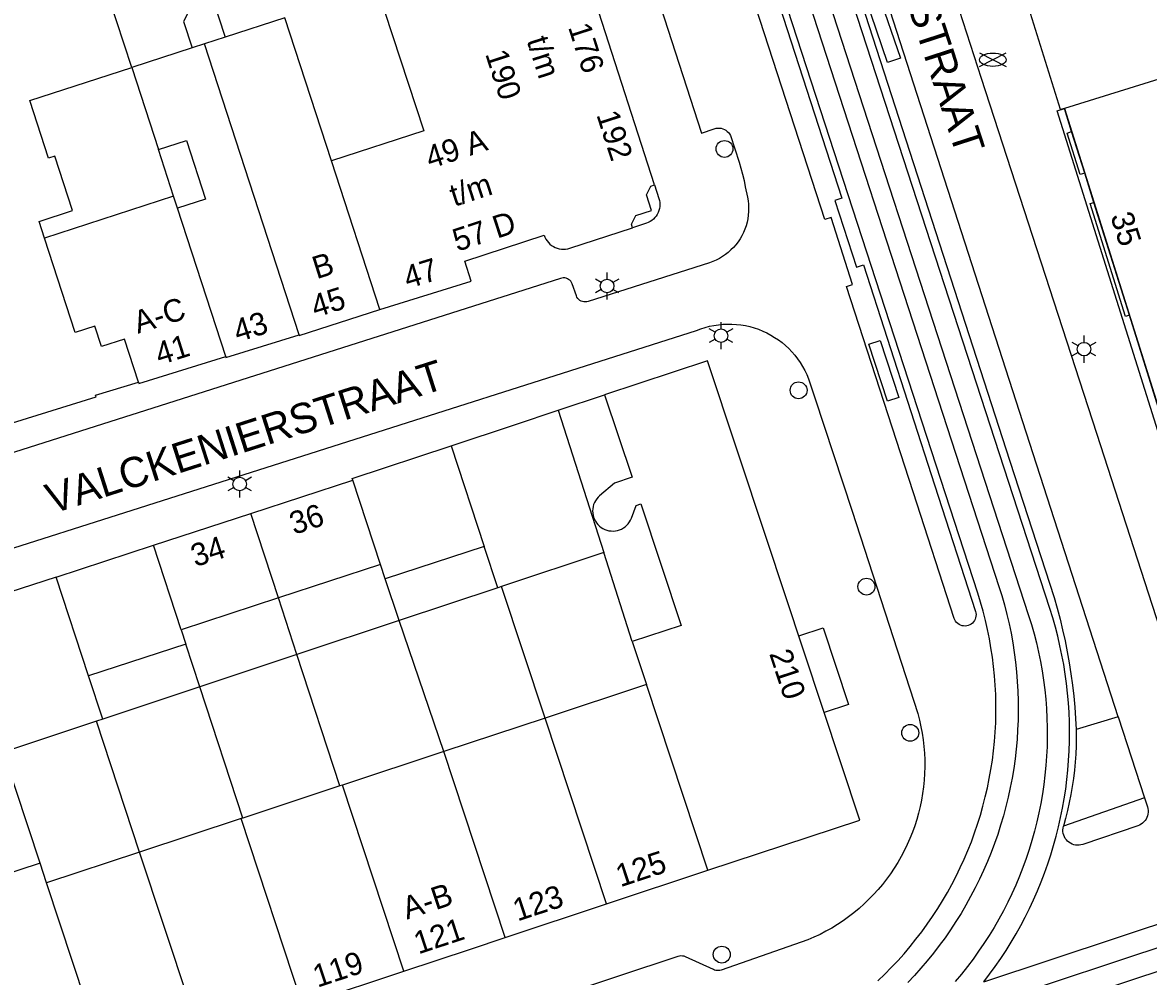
# Model space of a CAD drawing. Extents: x 122462 to 123306, y 485548 to 486417.
# Drawn here: x 122513.2 to 122587.9, y 486103.4 to 486166.7 of the extents above; entities that cross this region are included whole.
import ezdxf

# ---------------------------------------------------------------- set-up
doc = ezdxf.new("R2010")
doc.units = 0
for name, color, linetype in [('B-WE-IE-MEUBILAIR_WEGMEUBILAIR_VERKEERSBORD-S', 7, 'Continuous'), ('Level 1', 7, 'Continuous'), ('Level 10', 7, 'Continuous'), ('Level 11', 7, 'Continuous'), ('Level 17', 7, 'Continuous'), ('Level 19', 7, 'Continuous'), ('Level 22', 7, 'Continuous'), ('Level 37', 7, 'Continuous'), ('Level 4', 7, 'Continuous'), ('Level 44', 7, 'Continuous'), ('Level 50', 7, 'Continuous'), ('Level 52', 7, 'Continuous'), ('Level 53', 7, 'Continuous'), ('N werkgrens', 7, 'Continuous'), ('N-WE-AL-T25', 7, 'Continuous'), ('N-WE-GR-BOOM_DOORWORTELBARE RUIMTE-G', 7, 'Continuous')]:
    doc.layers.add(name, color=color, linetype=linetype)

msp = doc.modelspace()

# ---------------------------------------------------------------- linework, layer by layer
at = {"layer": 'Level 1'}
for p, q in [((122520.453, 486163.738), (122516.571, 486175.67)), ((122533.713, 486157.542), (122530.622, 486167.041)), ((122524.464, 486165.044), (122520.453, 486163.738)), ((122520.453, 486163.738), (122522.227, 486158.284)), ((122582.832, 486159.479), (122582.347, 486161.021)), ((122583.699, 486156.722), (122582.832, 486159.479)), ((122584.308, 486154.786), (122583.699, 486156.722)), ((122523.223, 486155.2), (122514.664, 486152.414)), ((122523.484, 486154.399), (122523.223, 486155.2)), ((122586.662, 486147.297), (122584.308, 486154.786)), ((122541.66, 486138.63), (122543.847, 486131.945)), ((122528.36, 486134.14), (122535.127, 486136.353)), ((122521.908, 486132.032), (122528.36, 486134.14)), ((122515.449, 486129.92), (122521.908, 486132.032)), ((122543.847, 486131.945), (122537.277, 486129.797)), ((122536.96, 486130.746), (122530.194, 486128.534)), ((122537.277, 486129.797), (122536.96, 486130.746)), ((122517.595, 486123.363), (122515.449, 486129.92)), ((122530.194, 486128.534), (122523.741, 486126.425)), ((122523.741, 486126.425), (122524.052, 486125.474)), ((122553.665, 486125.632), (122554.608, 486122.781)), ((122524.052, 486125.474), (122517.595, 486123.363)), ((122554.608, 486122.781), (122547.883, 486120.557)), ((122547.883, 486120.557), (122541.157, 486118.334)), ((122541.157, 486118.334), (122534.432, 486116.111)), ((122534.273, 486116.058), (122527.827, 486113.927)), ((122534.432, 486116.111), (122534.273, 486116.058)), ((122527.706, 486113.887), (122520.981, 486111.664)), ((122527.827, 486113.927), (122527.706, 486113.887)), ((122520.981, 486111.664), (122514.806, 486109.622)), ((122514.37, 486110.938), (122508.193, 486108.896)), ((122514.806, 486109.622), (122514.37, 486110.938)), ((122551.96, 486108.225), (122558.679, 486110.459)), ((122545.239, 486105.989), (122551.96, 486108.225)), ((122531.788, 486101.542), (122538.514, 486103.763))]:
    msp.add_line(p, q, dxfattribs=at)
for points in [[(122582.347, 486161.021), (122582.09, 486160.939), (122573.029, 486189.988)], [(122536.727, 486169.039), (122539.836, 486159.534), (122533.713, 486157.542)], [(122525.613, 486168.937), (122524.866, 486168.694), (122523.896, 486166.789), (122524.464, 486165.044)], [(122536.92, 486147.679), (122542.986, 486149.55), (122542.551, 486150.88), (122547.824, 486152.605), (122547.875, 486152.473), (122547.939, 486152.347), (122548.016, 486152.228), (122548.105, 486152.119), (122548.205, 486152.019), (122548.315, 486151.93), (122548.434, 486151.853), (122548.56, 486151.789), (122548.692, 486151.739), (122548.829, 486151.702), (122548.969, 486151.681), (122549.11, 486151.674), (122549.251, 486151.681), (122549.391, 486151.704), (122549.527, 486151.741), (122553.696, 486153.104), (122553.618, 486153.343), (122553.907, 486153.906), (122554.954, 486154.248), (122554.616, 486155.285), (122554.915, 486155.865), (122555.152, 486155.942), (122551.447, 486167.4)], [(122514.664, 486152.414), (122514.306, 486153.516), (122516.52, 486154.236), (122515.345, 486157.847), (122514.938, 486157.715), (122513.694, 486161.539), (122520.453, 486163.738)], [(122522.227, 486158.284), (122524.087, 486158.889), (122525.35, 486155.006), (122523.484, 486154.399)], [(122531.561, 486145.991), (122531.57, 486145.959), (122536.92, 486147.679)], [(122590.431, 486135.31), (122588.712, 486140.776), (122586.662, 486147.297)], [(122526.69, 486144.548), (122526.709, 486144.479), (122531.561, 486145.991)], [(122520.902, 486142.855), (122520.929, 486142.759), (122526.69, 486144.548)], [(122558.679, 486110.459), (122568.779, 486113.779), (122562.578, 486132.488), (122558.67, 486144.279), (122551.84, 486142.019)], [(122502.959, 486137.273), (122508.58, 486139.009), (122508.604, 486138.938), (122518.09, 486141.87), (122518.055, 486141.989), (122520.902, 486142.855)], [(122551.84, 486142.019), (122553.658, 486136.542), (122552.49, 486136.155), (122551.505, 486135.313), (122551.402, 486135.215), (122551.31, 486135.106), (122551.23, 486134.988), (122551.163, 486134.863), (122551.11, 486134.73), (122551.072, 486134.593), (122551.048, 486134.453), (122551.039, 486134.311), (122551.046, 486134.169), (122551.068, 486134.028), (122551.104, 486133.89), (122551.156, 486133.757), (122551.221, 486133.631), (122551.299, 486133.512), (122551.389, 486133.402), (122551.491, 486133.302), (122551.603, 486133.214), (122551.724, 486133.138), (122551.852, 486133.076), (122551.985, 486133.028), (122552.124, 486132.994), (122552.265, 486132.975), (122552.407, 486132.971), (122552.549, 486132.983), (122552.689, 486133.01), (122552.825, 486133.051), (122552.956, 486133.107), (122553.08, 486133.176), (122553.197, 486133.259), (122553.303, 486133.353), (122553.399, 486133.458), (122553.484, 486133.573), (122553.555, 486133.696), (122553.613, 486133.826), (122553.939, 486134.678), (122554.242, 486134.779), (122556.917, 486126.71), (122553.665, 486125.632)], [(122535.127, 486136.353), (122535.09, 486136.459), (122541.66, 486138.63)], [(122538.514, 486103.763), (122542.929, 486105.219), (122545.239, 486105.989)]]:
    msp.add_lwpolyline(points, dxfattribs=at)
at = {"layer": 'Level 10'}
for points in [[(122593.88, 486122.67), (122581.87, 486160.871), (122582.347, 486161.021), (122593.17, 486126.596), (122609.476, 486131.683), (122610.508, 486128.398), (122636.017, 486136.87), (122635.639, 486138.009), (122641.442, 486139.936), (122641.82, 486138.797), (122654.062, 486142.863), (122653.684, 486144.002), (122661.008, 486146.434), (122661.386, 486145.295), (122666.224, 486146.902)], [(122553.696, 486153.104), (122553.618, 486153.343), (122553.907, 486153.906), (122554.954, 486154.248), (122554.616, 486155.285), (122554.915, 486155.865), (122555.152, 486155.942), (122555.444, 486155.039), (122555.479, 486154.908), (122555.5, 486154.774), (122555.507, 486154.638), (122555.5, 486154.502), (122555.479, 486154.368), (122555.444, 486154.237), (122555.395, 486154.11), (122555.333, 486153.989), (122555.259, 486153.875), (122555.174, 486153.77), (122555.078, 486153.673), (122554.973, 486153.588), (122554.859, 486153.514), (122554.738, 486153.452), (122554.611, 486153.403), (122553.696, 486153.104)]]:
    msp.add_lwpolyline(points, dxfattribs=at)
at = {"layer": 'Level 11'}
msp.add_lwpolyline([(122564.728, 486126.008), (122566.338, 486126.542), (122568.021, 486121.465), (122566.411, 486120.931)], dxfattribs=at)
at = {"layer": 'Level 17'}
for p, q in [((122515.449, 486129.92), (122508.799, 486127.749)), ((122585.928, 486120.64), (122583.131, 486119.791)), ((122585.928, 486120.64), (122587.665, 486115.264)), ((122587.665, 486115.264), (122582.281, 486113.381))]:
    msp.add_line(p, q, dxfattribs=at)
for points in [[(122590.174, 486121.943), (122584.499, 486139.44), (122576.84, 486162.998), (122570.999, 486181.078), (122570.636, 486182.152), (122570.261, 486183.222), (122569.874, 486184.288), (122569.474, 486185.35), (122569.063, 486186.406), (122568.64, 486187.459), (122568.205, 486188.506), (122567.839, 486189.363), (122567.464, 486190.216), (122567.082, 486191.066), (122554.438, 486218.823), (122554.337, 486219.064)], [(122563.721, 486183.981), (122578.731, 486137.611), (122581.661, 486128.561), (122581.867, 486127.847), (122582.058, 486127.129), (122582.234, 486126.407), (122582.395, 486125.682), (122582.541, 486124.954), (122582.672, 486124.222), (122582.787, 486123.488), (122582.886, 486122.752), (122582.971, 486122.014), (122583.04, 486121.274), (122583.093, 486120.533), (122583.131, 486119.791)], [(122550.587, 486183.123), (122558.276, 486159.379), (122559.118, 486159.673), (122559.229, 486159.702), (122559.342, 486159.717), (122559.457, 486159.717), (122559.57, 486159.701), (122559.681, 486159.671), (122559.786, 486159.627), (122559.885, 486159.569), (122559.976, 486159.498), (122560.056, 486159.417), (122560.125, 486159.325), (122560.181, 486159.226), (122560.758, 486157.452), (122560.884, 486157.051), (122560.994, 486156.646), (122561.09, 486156.238), (122561.169, 486155.825), (122561.311, 486155.129), (122561.353, 486154.894), (122561.38, 486154.656), (122561.392, 486154.417), (122561.388, 486154.177), (122561.37, 486153.939), (122561.336, 486153.701), (122561.287, 486153.467), (122561.223, 486153.236), (122561.145, 486153.01), (122561.053, 486152.789), (122560.946, 486152.575), (122560.826, 486152.367), (122560.694, 486152.168), (122560.548, 486151.978), (122560.391, 486151.797), (122560.223, 486151.627), (122560.045, 486151.467), (122559.856, 486151.32), (122559.659, 486151.184), (122559.453, 486151.062), (122559.24, 486150.953), (122559.02, 486150.857), (122558.795, 486150.776), (122550.741, 486148.21), (122550.649, 486148.185), (122550.554, 486148.174), (122550.458, 486148.178), (122550.365, 486148.198), (122550.275, 486148.232), (122550.192, 486148.28), (122550.118, 486148.341), (122550.055, 486148.412), (122550.003, 486148.493), (122549.965, 486148.581), (122549.677, 486149.381), (122549.639, 486149.467), (122549.588, 486149.546), (122549.524, 486149.616), (122549.45, 486149.675), (122549.368, 486149.721), (122549.28, 486149.753), (122549.187, 486149.771), (122549.093, 486149.774), (122548.999, 486149.761), (122548.909, 486149.734), (122508.333, 486136.828)], [(122575.767, 486126.669), (122575.662, 486126.673), (122575.558, 486126.691), (122575.458, 486126.723), (122575.363, 486126.769), (122575.276, 486126.829), (122575.198, 486126.899), (122575.13, 486126.981), (122575.075, 486127.07), (122575.033, 486127.167), (122572.308, 486135.574), (122567.887, 486149.212), (122568.291, 486149.343), (122566.865, 486153.789), (122566.447, 486153.653), (122557.301, 486181.861)], [(122558.761, 486182.321), (122567.578, 486155.067), (122567.112, 486154.916), (122568.542, 486150.49), (122569.01, 486150.641), (122573.739, 486136.028), (122576.453, 486127.639), (122576.477, 486127.536), (122576.487, 486127.431), (122576.481, 486127.326), (122576.461, 486127.223), (122576.427, 486127.123), (122576.378, 486127.029), (122576.318, 486126.943), (122576.245, 486126.866), (122576.163, 486126.801), (122576.072, 486126.747), (122575.974, 486126.707), (122575.872, 486126.681), (122575.767, 486126.669)], [(122585.928, 486120.64), (122580.285, 486138.104), (122567.151, 486178.751)], [(122583.699, 486156.722), (122583.393, 486156.627), (122582.536, 486159.387), (122582.832, 486159.479)], [(122586.662, 486147.297), (122586.402, 486147.215), (122584.051, 486154.705), (122584.308, 486154.786)], [(122501.77, 486128.417), (122557.938, 486146.289), (122558.219, 486146.396), (122558.505, 486146.487), (122558.795, 486146.563), (122559.09, 486146.624), (122559.387, 486146.668), (122559.686, 486146.697), (122559.986, 486146.71), (122560.286, 486146.708), (122560.586, 486146.689), (122560.885, 486146.654), (122561.181, 486146.604), (122561.474, 486146.537), (122561.763, 486146.456), (122562.047, 486146.359), (122562.326, 486146.247), (122562.599, 486146.121), (122562.864, 486145.98), (122563.122, 486145.826), (122563.371, 486145.658), (122563.61, 486145.477), (122563.84, 486145.283), (122564.06, 486145.078), (122564.268, 486144.861), (122564.464, 486144.634), (122564.648, 486144.396), (122564.819, 486144.149), (122564.976, 486143.893), (122565.12, 486143.63)], [(122565.12, 486143.63), (122565.25, 486143.359), (122565.365, 486143.081), (122565.466, 486142.798), (122565.779, 486141.805), (122568.271, 486134.294), (122572.619, 486120.852), (122572.732, 486120.421), (122572.829, 486119.987), (122572.911, 486119.549), (122572.977, 486119.108), (122573.028, 486118.666), (122573.063, 486118.222), (122573.082, 486117.777), (122573.085, 486117.332), (122573.073, 486116.886), (122573.045, 486116.442), (122573.001, 486115.999), (122572.942, 486115.557), (122572.867, 486115.118), (122572.777, 486114.682), (122572.671, 486114.25), (122572.55, 486113.821), (122572.414, 486113.397), (122572.263, 486112.978), (122572.097, 486112.565), (122571.916, 486112.158), (122571.722, 486111.757), (122571.513, 486111.364), (122571.291, 486110.978), (122571.055, 486110.6), (122570.805, 486110.231), (122570.543, 486109.871), (122570.269, 486109.52), (122569.982, 486109.18), (122569.683, 486108.849), (122569.373, 486108.53), (122569.051, 486108.222), (122568.719, 486107.925), (122568.377, 486107.64), (122568.025, 486107.368), (122567.663, 486107.108), (122567.292, 486106.861), (122566.913, 486106.627), (122566.526, 486106.407), (122566.131, 486106.201), (122565.729, 486106.009), (122565.321, 486105.831), (122559.577, 486103.839), (122559.491, 486103.816), (122559.403, 486103.803), (122559.314, 486103.802), (122559.226, 486103.812), (122559.139, 486103.832), (122559.056, 486103.864), (122557.204, 486104.711), (122557.107, 486104.747), (122557.006, 486104.768), (122556.902, 486104.774), (122556.799, 486104.764), (122556.699, 486104.74), (122516.8, 486091.515)], [(122583.131, 486119.791), (122583.135, 486119.25), (122583.125, 486118.709), (122583.102, 486118.169), (122583.065, 486117.629), (122583.014, 486117.091), (122582.95, 486116.554), (122582.872, 486116.018), (122582.78, 486115.485), (122582.675, 486114.955), (122582.557, 486114.427), (122582.426, 486113.902), (122582.281, 486113.381)], [(122587.665, 486115.264), (122587.859, 486114.664), (122587.889, 486114.548), (122587.905, 486114.43), (122587.907, 486114.31), (122587.894, 486114.191), (122587.867, 486114.074), (122587.826, 486113.962), (122587.773, 486113.855), (122587.706, 486113.755), (122587.629, 486113.664), (122587.541, 486113.583), (122587.444, 486113.513), (122587.339, 486113.455), (122587.228, 486113.41), (122583.567, 486112.172), (122583.451, 486112.141), (122583.332, 486112.123), (122583.212, 486112.12), (122583.093, 486112.131), (122582.976, 486112.157), (122582.862, 486112.196), (122582.755, 486112.249), (122582.654, 486112.314), (122582.562, 486112.391), (122582.479, 486112.478), (122582.408, 486112.575), (122582.349, 486112.679), (122582.302, 486112.79), (122582.27, 486112.905), (122582.251, 486113.024), (122582.247, 486113.144), (122582.257, 486113.263), (122582.281, 486113.381)]]:
    msp.add_lwpolyline(points, dxfattribs=at)
at = {"layer": 'Level 19'}
for p, q in [((122523.223, 486155.2), (122522.227, 486158.284)), ((122548.752, 486140.992), (122551.774, 486131.545)), ((122544.742, 486129.206), (122543.847, 486131.945)), ((122551.774, 486131.545), (122544.995, 486129.291)), ((122553.665, 486125.632), (122551.774, 486131.545)), ((122538.212, 486127.035), (122537.277, 486129.797)), ((122544.742, 486129.206), (122538.212, 486127.035)), ((122544.995, 486129.291), (122544.742, 486129.206)), ((122547.883, 486120.557), (122544.995, 486129.291)), ((122531.422, 486124.777), (122530.194, 486128.534)), ((122538.212, 486127.035), (122531.422, 486124.777)), ((122541.157, 486118.334), (122538.212, 486127.035)), ((122524.98, 486122.635), (122524.052, 486125.474)), ((122531.422, 486124.777), (122524.98, 486122.635)), ((122534.273, 486116.058), (122531.422, 486124.777)), ((122518.534, 486120.491), (122517.595, 486123.363)), ((122524.98, 486122.635), (122518.534, 486120.491)), ((122527.827, 486113.927), (122524.98, 486122.635)), ((122518.534, 486120.491), (122518.11, 486120.35)), ((122518.11, 486120.35), (122511.943, 486118.299)), ((122520.981, 486111.664), (122518.11, 486120.35)), ((122514.37, 486110.938), (122511.943, 486118.299))]:
    msp.add_line(p, q, dxfattribs=at)
at = {"layer": 'Level 22'}
for p, q in [((122548.752, 486140.992), (122551.84, 486142.019)), ((122541.66, 486138.63), (122545.864, 486140.031))]:
    msp.add_line(p, q, dxfattribs=at)
at = {"layer": 'Level 37'}
for p, q in [((122670.91, 486132.634), (122575.077, 486100.86)), ((122671.362, 486131.258), (122572.236, 486098.337))]:
    msp.add_line(p, q, dxfattribs=at)
for points in [[(122577, 486103.056), (122577.388, 486103.563), (122577.764, 486104.08), (122578.127, 486104.605), (122578.478, 486105.139), (122578.816, 486105.681), (122579.14, 486106.231), (122579.452, 486106.789), (122579.75, 486107.354), (122580.034, 486107.926), (122580.305, 486108.504), (122580.562, 486109.089), (122580.805, 486109.68), (122581.034, 486110.276), (122581.248, 486110.878), (122581.448, 486111.485), (122581.633, 486112.096), (122581.804, 486112.711), (122581.96, 486113.331), (122582.101, 486113.954), (122582.228, 486114.58), (122582.339, 486115.209), (122582.435, 486115.84), (122582.516, 486116.474), (122582.582, 486117.109), (122582.633, 486117.746), (122582.668, 486118.384), (122582.689, 486119.022), (122582.694, 486119.661), (122582.684, 486120.3), (122582.658, 486120.938), (122582.618, 486121.575), (122582.562, 486122.212), (122582.491, 486122.846), (122582.405, 486123.479), (122582.303, 486124.11), (122582.187, 486124.738), (122582.056, 486125.363), (122581.91, 486125.985), (122581.749, 486126.603), (122581.573, 486127.217), (122581.383, 486127.827), (122563.777, 486181.956)], [(122561.115, 486181.258), (122578.002, 486129.3), (122578.193, 486128.685), (122578.37, 486128.066), (122578.531, 486127.443), (122578.677, 486126.815), (122578.807, 486126.185), (122578.922, 486125.551), (122579.021, 486124.915), (122579.105, 486124.277), (122579.172, 486123.637), (122579.225, 486122.995), (122579.261, 486122.352), (122579.281, 486121.708), (122579.286, 486121.065), (122579.275, 486120.421), (122579.248, 486119.777), (122579.206, 486119.135), (122579.147, 486118.494), (122579.073, 486117.854), (122578.984, 486117.217), (122578.878, 486116.581), (122578.757, 486115.949), (122578.621, 486115.32), (122578.469, 486114.694), (122578.302, 486114.072), (122578.12, 486113.455), (122577.922, 486112.842), (122577.71, 486112.234), (122577.482, 486111.632), (122577.24, 486111.035), (122576.984, 486110.445), (122576.713, 486109.861), (122576.428, 486109.283), (122576.128, 486108.713), (122575.815, 486108.151), (122575.488, 486107.596), (122575.148, 486107.05), (122574.794, 486106.512), (122574.427, 486105.982), (122574.047, 486105.462), (122573.655, 486104.952), (122573.25, 486104.451), (122572.833, 486103.961), (122572.404, 486103.48), (122571.964, 486103.011)], [(122562.37, 486181.499), (122579.975, 486127.368), (122580.163, 486126.765), (122580.335, 486126.158), (122580.493, 486125.547), (122580.635, 486124.932), (122580.761, 486124.313), (122580.872, 486123.692), (122580.968, 486123.068), (122581.048, 486122.442), (122581.112, 486121.814), (122581.161, 486121.184), (122581.194, 486120.554), (122581.211, 486119.923), (122581.212, 486119.292), (122581.198, 486118.661), (122581.168, 486118.03), (122581.122, 486117.401), (122581.06, 486116.772), (122580.983, 486116.146), (122580.89, 486115.521), (122580.781, 486114.9), (122580.657, 486114.281), (122580.518, 486113.665), (122580.363, 486113.053), (122580.193, 486112.445), (122580.008, 486111.842), (122579.808, 486111.243), (122579.593, 486110.649), (122579.363, 486110.061), (122579.119, 486109.479), (122578.86, 486108.904), (122578.587, 486108.335), (122578.3, 486107.773), (122577.998, 486107.218), (122577.683, 486106.671), (122577.355, 486106.132), (122577.013, 486105.601), (122576.658, 486105.079), (122576.29, 486104.566), (122575.909, 486104.063), (122575.516, 486103.569), (122575.111, 486103.085)], [(122569.977, 486103.129), (122570.426, 486103.561), (122570.864, 486104.003), (122571.291, 486104.457), (122571.706, 486104.921), (122572.11, 486105.395), (122572.501, 486105.88), (122572.88, 486106.374), (122573.247, 486106.877), (122573.601, 486107.39), (122573.941, 486107.911), (122574.269, 486108.44), (122574.583, 486108.978), (122574.884, 486109.524), (122575.17, 486110.077), (122575.443, 486110.636), (122575.701, 486111.203), (122575.946, 486111.776), (122576.175, 486112.355), (122576.39, 486112.939), (122576.591, 486113.529), (122576.776, 486114.123), (122576.946, 486114.723), (122577.101, 486115.326), (122577.241, 486115.932), (122577.366, 486116.543), (122577.475, 486117.156), (122577.569, 486117.771), (122577.648, 486118.389), (122577.71, 486119.009), (122577.757, 486119.63), (122577.789, 486120.252), (122577.805, 486120.874), (122577.805, 486121.497), (122577.79, 486122.12), (122577.758, 486122.742), (122577.712, 486123.363), (122577.649, 486123.982), (122577.571, 486124.6), (122577.478, 486125.216), (122577.369, 486125.829), (122577.245, 486126.439), (122577.105, 486127.046), (122576.95, 486127.649), (122576.78, 486128.248), (122576.595, 486128.843), (122559.708, 486180.8)], [(122577, 486103.056), (122670.449, 486134.039)]]:
    msp.add_lwpolyline(points, dxfattribs=at)
at = {"layer": 'Level 4'}
for p, q in [((122525.613, 486168.937), (122526.649, 486165.755)), ((122598.733, 486166.119), (122582.347, 486161.021)), ((122525.275, 486165.308), (122524.464, 486165.044)), ((122526.649, 486165.755), (122525.275, 486165.308)), ((122531.561, 486145.991), (122525.275, 486165.308)), ((122536.92, 486147.679), (122533.713, 486157.542)), ((122526.69, 486144.548), (122523.484, 486154.399)), ((122536.96, 486130.746), (122535.127, 486136.353)), ((122530.194, 486128.534), (122528.36, 486134.14)), ((122523.741, 486126.425), (122521.908, 486132.032)), ((122558.679, 486110.459), (122554.608, 486122.781)), ((122551.96, 486108.225), (122547.883, 486120.557)), ((122545.239, 486105.989), (122541.157, 486118.334)), ((122538.514, 486103.763), (122534.432, 486116.111)), ((122531.788, 486101.542), (122527.706, 486113.887)), ((122525.059, 486099.319), (122520.981, 486111.664)), ((122518.881, 486097.291), (122514.806, 486109.622))]:
    msp.add_line(p, q, dxfattribs=at)
msp.add_lwpolyline([(122520.902, 486142.855), (122519.973, 486145.712), (122518.455, 486145.218), (122518.015, 486146.57), (122516.704, 486146.144), (122514.664, 486152.414)], dxfattribs=at)
at = {"layer": 'Level 44'}
for points in [[(122570.621, 486164.069), (122569.141, 486168.379), (122569.991, 486168.671), (122571.471, 486164.361), (122570.621, 486164.069)], [(122570.615, 486141.587), (122569.364, 486145.371), (122570.114, 486145.613), (122571.365, 486141.829), (122570.615, 486141.587)]]:
    msp.add_lwpolyline(points, dxfattribs=at)
at = {"layer": 'Level 50'}
for p, q in [((122551.611, 486149.461), (122551.221, 486149.686)), ((122552.001, 486149.686), (122552.001, 486150.136)), ((122552.78, 486149.686), (122552.39, 486149.461)), ((122551.611, 486149.011), (122551.221, 486148.786)), ((122552.78, 486148.786), (122552.39, 486149.011)), ((122552.001, 486148.336), (122552.001, 486148.786)), ((122559.564, 486146.385), (122559.564, 486146.835)), ((122559.174, 486146.16), (122558.784, 486146.385)), ((122560.343, 486146.385), (122559.953, 486146.16)), ((122583.655, 486145.496), (122583.655, 486145.946)), ((122559.174, 486145.71), (122558.784, 486145.485)), ((122559.564, 486145.035), (122559.564, 486145.485)), ((122560.343, 486145.485), (122559.953, 486145.71)), ((122583.265, 486145.271), (122582.875, 486145.496)), ((122584.434, 486145.496), (122584.044, 486145.271)), ((122583.265, 486144.821), (122582.875, 486144.596)), ((122583.655, 486144.146), (122583.655, 486144.596)), ((122584.434, 486144.596), (122584.044, 486144.821)), ((122527.619, 486136.54), (122527.619, 486136.99)), ((122527.229, 486136.315), (122526.839, 486136.54)), ((122528.398, 486136.54), (122528.008, 486136.315)), ((122527.229, 486135.865), (122526.839, 486135.64)), ((122527.619, 486135.19), (122527.619, 486135.64)), ((122528.398, 486135.64), (122528.008, 486135.865))]:
    msp.add_line(p, q, dxfattribs=at)
for centre in [(122552.001, 486149.236), (122559.564, 486145.935), (122583.655, 486145.046), (122527.619, 486136.09)]:
    msp.add_circle(centre, 0.45, dxfattribs=at)
at = {"layer": 'Level 52'}
for p, q in [((122576.711, 486163.81), (122578.492, 486164.7)), ((122576.711, 486164.7), (122578.492, 486163.81))]:
    msp.add_line(p, q, dxfattribs=at)
msp.add_ellipse((122577.601, 486164.253), major_axis=(0.89, 0), ratio=0.5, dxfattribs=at)
at = {"layer": 'Level 53'}
for centre in [(122559.791, 486158.331), (122564.711, 486142.311), (122569.211, 486129.281), (122572.121, 486119.581), (122559.611, 486104.861)]:
    msp.add_circle(centre, 0.56, dxfattribs=at)
at = {"layer": 'N werkgrens'}
msp.add_line((122545.864, 486140.031), (122548.752, 486140.992), dxfattribs=at)
at = {"layer": 'N-WE-AL-T25'}
msp.add_line((122530.622, 486167.041), (122526.649, 486165.755), dxfattribs=at)

# ---------------------------------------------------------------- texts
at = {"layer": 'B-WE-IE-MEUBILAIR_WEGMEUBILAIR_VERKEERSBORD-S'}
for s, rotation, p in [('176', 287.92298, (122549.4, 486166.419)), ('t/m', 287.92298, (122546.65, 486165.532)), ('190', 287.92298, (122543.9, 486164.642)), ('192', 287.94171, (122551.278, 486160.608)), ('49 A', 18.12483, (122540.256, 486156.999)), ('t/m', 18.12483, (122541.865, 486154.485)), ('57 D', 18.12483, (122542.054, 486151.506)), ('35', 287.45195, (122585.39, 486153.879)), ('B', 17.52161, (122532.727, 486149.68)), ('47', 17.08866, (122538.776, 486149.039)), ('45', 17.52161, (122532.641, 486147.116)), ('A-C', 17.52161, (122520.861, 486146.058)), ('43', 17.52161, (122527.491, 486145.489)), ('41', 17.52161, (122522.296, 486143.964)), ('36', 18.09833, (122531.224, 486132.711)), ('34', 18.07996, (122524.677, 486130.571)), ('210', 288.34319, (122562.746, 486124.839)), ('125', 18.23833, (122552.883, 486109.327)), ('A-B', 18.23833, (122538.715, 486107.178)), ('123', 18.23833, (122546.052, 486107.056)), ('121', 18.23833, (122539.478, 486104.872)), ('119', 18.23833, (122532.78, 486102.661))]:
    msp.add_text(s, height=1.5, rotation=rotation, dxfattribs=at).set_placement(p)
at = {"layer": 'N-WE-GR-BOOM_DOORWORTELBARE RUIMTE-G'}
for s, rotation, p in [('ROETERSSTRAAT', 287.96929, (122567.953, 486180.157)), ('VALCKENIERSTRAAT', 17.74641, (122515.153, 486134.089))]:
    msp.add_text(s, height=2, rotation=rotation, dxfattribs=at).set_placement(p)

doc.saveas('drawing.dxf')
